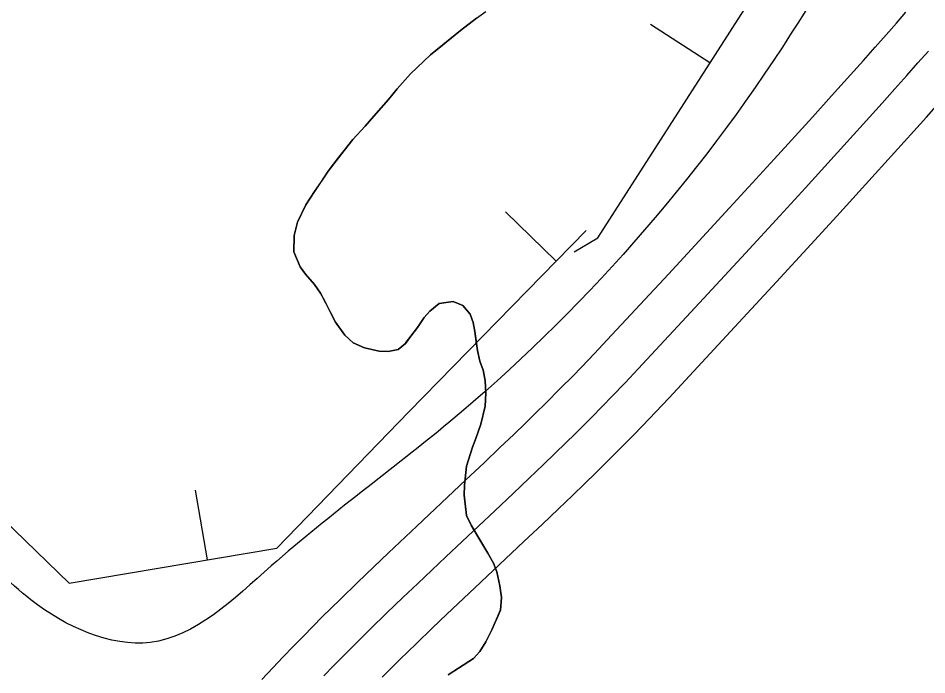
# Model space of a CAD drawing. Extents: x 3297735 to 3335592, y 670436 to 695807.
# Drawn here: x 3317033.9 to 3317355.3, y 692061.9 to 692294.3 of the extents above; entities that cross this region are included whole.
import ezdxf

# ---------------------------------------------------------------- set-up
doc = ezdxf.new("R2010")
doc.units = 0
for name, color, linetype in [('V-BORW-LINE', 7, 'Continuous'), ('V-RIVR-EDGE', 7, 'Continuous'), ('V-ROAD-CNTR', 7, 'Continuous'), ('V-SITE-VEGE', 7, 'Continuous'), ('V-TOPO-SHOR', 7, 'Continuous'), ('V-WETL-SWMP', 7, 'Continuous')]:
    doc.layers.add(name, color=color, linetype=linetype)

msp = doc.modelspace()

# ---------------------------------------------------------------- linework, layer by layer
at = {"layer": 'V-BORW-LINE'}
for p, q in [((3317278.58, 692278.57), (3317257.53, 692292.06)), ((3317224.17, 692208.3), (3317206.28, 692225.77)), ((3317100.8, 692102.57), (3317096.64, 692127.22))]:
    msp.add_line(p, q, dxfattribs=at)
msp.add_lwpolyline([(3317230.56, 692211.62), (3317238.9, 692216.61), (3317300.79, 692313.25), (3317351, 692404.9), (3317386.23, 692504.07), (3317391.43, 692594.12), (3317350.78, 692682.56), (3317246.52, 692644.36), (3317144.73, 692594.47), (3317028.84, 692577.96), (3316987.25, 692613.88), (3317076.69, 692732.98), (3317109.39, 692819.66), (3316991.76, 692770.63), (3316894.01, 692662.37), (3316820.48, 692576.59), (3316735.95, 692420.79), (3316799.78, 692262.27), (3316912.16, 692202.91), (3316982.08, 692161.95), (3317051.94, 692094.31), (3317125.31, 692106.71), (3317172.09, 692155.01), (3317234.74, 692219.12)], dxfattribs=at)
msp.add_spline([(3317370.79, 692407.59), (3317421.45, 692521.68), (3317431.83, 692556.17), (3317438.86, 692610.37), (3317421.07, 692645.27), (3317380.99, 692664.47), (3317332.27, 692677.5), (3317285.76, 692673.88), (3317134.66, 692599.82), (3317097.14, 692591.64), (3317050.06, 692594.75), (3317013.43, 692582.69), (3316981, 692563.76), (3316945.8, 692546.96), (3316941.06, 692597.22), (3316967.35, 692641.64), (3317067.36, 692737.92), (3317132.75, 692809.2), (3317100.66, 692834.16), (3317054.01, 692826.91), (3317013.32, 692814.73), (3316984.22, 692791.33), (3316903.05, 692694.17), (3316870.45, 692649.44), (3316746.62, 692491.64), (3316723.23, 692446.34), (3316732.87, 692404.98), (3316762.03, 692332.15), (3316812.28, 692242.43), (3316850.17, 692216.89), (3316937.74, 692153.42), (3316979.98, 692128.75), (3317016.16, 692108.15), (3317038.4, 692088.38), (3317080.6, 692073.33), (3317123.42, 692100.39), (3317186.25, 692151.2), (3317307.36, 692288.97), (3317370.79, 692407.59)], degree=3, dxfattribs=at)
at = {"layer": 'V-RIVR-EDGE'}
msp.add_spline([(3319555.14, 694014.55), (3319548.52, 694002.76), (3319539.36, 693985.79), (3319509.78, 693923.27), (3319496.46, 693903), (3319479.41, 693878.17), (3319464.01, 693854.58), (3319445.27, 693818.98), (3319424.44, 693775.51), (3319406.53, 693740.74), (3319395.69, 693713), (3319386.52, 693693.13), (3319372.79, 693671.61), (3319340.34, 693621.53), (3319316.61, 693580.14), (3319295.79, 693542.89), (3319282.06, 693520.96), (3319271.65, 693502.33), (3319267.89, 693489.49), (3319259.98, 693475.83), (3319250.42, 693465.08), (3319246.25, 693454.32), (3319237.93, 693442.32), (3319231.68, 693428.65), (3319225.43, 693414.99), (3319219.61, 693410.03), (3319205.47, 693391.42), (3319185.09, 693363.28), (3319164.7, 693327.69), (3319143.08, 693301.21), (3319109.39, 693253.21), (3319083.6, 693218.46), (3319061.14, 693187.85), (3319039.52, 693157.64), (3319018.29, 693123.29), (3318994.59, 693091.02), (3318949.68, 693031.86), (3318931.37, 693004.55), (3318913.08, 692981.38), (3318902.25, 692962.76), (3318892.68, 692944.55), (3318876.03, 692916.4), (3318861.86, 692887.84), (3318841.46, 692848.51), (3318822.29, 692807.53), (3318806.46, 692774.41), (3318803.1, 692758.66), (3318804.31, 692744.98), (3318808.02, 692734.61), (3318808.84, 692730.46), (3318817.11, 692725.47), (3318826.63, 692719.23), (3318832.83, 692713), (3318835.72, 692705.53), (3318835.27, 692692.27), (3318829.85, 692681.5), (3318819.88, 692669.09), (3318809.47, 692651.3), (3318783.24, 692602.87), (3318768.67, 692580.52), (3318760.79, 692575.98), (3318753.73, 692573.1), (3318747.11, 692573.94), (3318739.24, 692579.76), (3318735.53, 692585.58), (3318730.56, 692588.49), (3318721.44, 692588.1), (3318700.27, 692573.64), (3318679.48, 692549.66), (3318660.76, 692522.35), (3318646.6, 692493.37), (3318637.03, 692477.64), (3318624.96, 692456.95), (3318607.08, 692434.19), (3318599.98, 692413.49), (3318583.3, 692372.49), (3318565.82, 692342.28), (3318547.09, 692313.73), (3318534.2, 692295.52), (3318512.56, 692258.69), (3318488.02, 692224.76), (3318446.4, 692155.23), (3318418.11, 692112.61), (3318397.31, 692084.47), (3318386.91, 692066.68), (3318376.5, 692048.05), (3318354.44, 692011.22), (3318333.22, 691976.45), (3318316.13, 691940.02), (3318301.57, 691917.67), (3318275.38, 691884.99), (3318265.81, 691873), (3318250.82, 691844.85), (3318236.64, 691808.41), (3318222.07, 691781.09), (3318194.96, 691714.01), (3318179.96, 691684.2), (3318162.07, 691654.82), (3318140.84, 691619.64), (3318130.44, 691603.92), (3318120.89, 691595.24), (3318105.09, 691577.87), (3318090.12, 691558.42), (3318067.68, 691532.37), (3318043.56, 691501.75), (3318020.26, 691465.75), (3317998.21, 691433.06), (3317973.66, 691392.92), (3317962.42, 691371.81), (3317929.95, 691315.1), (3317907.9, 691282.41), (3317889.2, 691263.39), (3317870.48, 691238.16), (3317844.7, 691202.99), (3317833.05, 691186.02), (3317808.09, 691148.78), (3317780.64, 691109.47), (3317756.1, 691076.38), (3317731.98, 691045.35), (3317684.57, 690978.73), (3317668.76, 690954.73), (3317646.3, 690922.04), (3317635.48, 690907.15), (3317629.25, 690900.53), (3317620.1, 690889.36), (3317608.46, 690874.47), (3317601.4, 690867.03), (3317592.67, 690860.42), (3317585.59, 690845.93), (3317576.86, 690836), (3317565.64, 690821.11), (3317549.42, 690801.25), (3317522.4, 690767.75), (3317502.45, 690745), (3317489.97, 690727.62), (3317482.47, 690713.55), (3317479.54, 690701.12), (3317475.78, 690689.94), (3317474.94, 690683.31), (3317467.87, 690674.21), (3317451.65, 690653.94), (3317427.54, 690622.91), (3317406.33, 690593.95), (3317381.8, 690564.58), (3317328.18, 690504.62), (3317308.23, 690483.11), (3317290.78, 690466.16), (3317272.5, 690446.31), (3317248.81, 690422.74), (3317230.94, 690402.48), (3317202.23, 690356.54), (3317170.21, 690314.34), (3317129.47, 690266.36), (3317099.12, 690227.48), (3317085.82, 690212.59), (3317074.19, 690204.33), (3317063.38, 690189.85), (3317045.08, 690163.78), (3317020.95, 690128.61), (3316996.82, 690093.85), (3316970.63, 690059.1), (3316926.98, 690008.23), (3316891.65, 689970.6), (3316861.71, 689930.05), (3316828.03, 689887.86), (3316809.31, 689860.13), (3316797.25, 689841.93), (3316783.53, 689825.38), (3316737.37, 689762.08), (3316714.9, 689728.98), (3316681.64, 689687.61), (3316661.69, 689665.69), (3316647.97, 689646.66), (3316619.68, 689606.11), (3316602.63, 689581.28), (3316583.49, 689551.9), (3316563.93, 689519.62), (3316547.71, 689499.35), (3316541.89, 689491.9), (3316538.57, 689488.6), (3316532.31, 689474.1), (3316523.16, 689461.28), (3316509.03, 689445.15), (3316500.29, 689431.49), (3316493.22, 689419.9), (3316485.73, 689407.9), (3316486.11, 689397.12), (3316486.48, 689375.57), (3316487.29, 689371.01), (3316491.44, 689370.17), (3316493.5, 689366.43), (3316494.29, 689352.75), (3316496.75, 689341.56), (3316502.54, 689336.57), (3316504.2, 689334.08), (3316504.18, 689328.69), (3316501.27, 689325.8), (3316488.83, 689321.27), (3316487.17, 689319.61), (3316487.16, 689316.71), (3316492.96, 689316.7), (3316502.08, 689318.33), (3316508.3, 689318.32), (3316513.27, 689314.99), (3316516.58, 689314.98), (3316524.87, 689314.55), (3316535.62, 689303.33), (3316544.71, 689293.36), (3316545.54, 689290.04), (3316543.46, 689287.97), (3316525.66, 689296.72), (3316509.92, 689304.22), (3316502.06, 689307.14), (3316490.45, 689308.41), (3316482.58, 689308.02), (3316478.02, 689308.03), (3316473.47, 689311.77), (3316449.46, 689323.85), (3316424.59, 689324.74), (3316401.79, 689323.14), (3316381.47, 689318.22), (3316366.54, 689316.18), (3316352.85, 689311.24), (3316334.16, 689295.54), (3316302.2, 689277.79), (3316275.21, 689257.14), (3316266.49, 689249.28), (3316249.02, 689224.04), (3316230.28, 689191.76), (3316217.78, 689162.78), (3316200.69, 689125.93), (3316182.37, 689092.82), (3316162.8, 689054.73), (3316141.17, 689024.94), (3316114.57, 688996.41), (3316081.77, 688971.62), (3316036.89, 688926.14), (3316007.39, 688897.61), (3315987.04, 688880.67), (3315970.01, 688865.79), (3315959.63, 688858.77), (3315957.13, 688852.14), (3315955.46, 688848.42), (3315953.91, 688835.53)], degree=3, dxfattribs=at)
at = {"layer": 'V-ROAD-CNTR'}
for points in [[(3317120.12, 692060.26), (3317123.95, 692064.36), (3317127.65, 692068.26), (3317131.25, 692071.99), (3317134.75, 692075.57), (3317138.14, 692079.02), (3317141.46, 692082.34), (3317147.86, 692088.67), (3317153.9, 692094.55), (3317159.57, 692100.01), (3317164.89, 692105.09), (3317174.85, 692114.51), (3317192.21, 692130.84), (3317198.66, 692136.95), (3317204.28, 692142.29), (3317209.16, 692146.98), (3317213.4, 692151.09), (3317217.09, 692154.69), (3317220.3, 692157.85), (3317225.89, 692163.43), (3317230.03, 692167.64), (3317233.1, 692170.79), (3317237.7, 692175.59), (3317242.26, 692180.44), (3317263.9, 692203.76), (3317280.1, 692221.3), (3317292.21, 692234.49), (3317301.28, 692244.4), (3317314.84, 692259.33), (3317321.6, 692266.81), (3317328.35, 692274.31), (3317332.85, 692279.34), (3317337.05, 692284.04), (3317340.94, 692288.43), (3317344.56, 692292.54), (3317347.92, 692296.4)], [(3317142.02, 692061.55), (3317145.45, 692065.07), (3317148.79, 692068.45), (3317152.04, 692071.71), (3317158.37, 692077.97), (3317164.33, 692083.78), (3317169.95, 692089.18), (3317175.22, 692094.22), (3317185.14, 692103.6), (3317202.5, 692119.93), (3317208.99, 692126.07), (3317214.64, 692131.45), (3317219.57, 692136.18), (3317223.86, 692140.33), (3317227.6, 692143.99), (3317230.86, 692147.2), (3317236.53, 692152.86), (3317240.75, 692157.14), (3317243.89, 692160.37), (3317248.58, 692165.26), (3317253.22, 692170.2), (3317274.9, 692193.57), (3317291.13, 692211.14), (3317303.27, 692224.36), (3317312.36, 692234.3), (3317325.96, 692249.26), (3317332.74, 692256.77), (3317339.51, 692264.29), (3317344.03, 692269.34), (3317348.25, 692274.06), (3317352.18, 692278.49), (3317355.85, 692282.66)], [(3317162.63, 692061.08), (3317168.88, 692067.26), (3317174.77, 692073), (3317180.33, 692078.35), (3317185.55, 692083.34), (3317195.44, 692092.69), (3317212.79, 692109.02), (3317219.31, 692115.18), (3317225.01, 692120.61), (3317229.98, 692125.38), (3317234.32, 692129.58), (3317238.11, 692133.28), (3317241.42, 692136.55), (3317247.17, 692142.29), (3317251.46, 692146.64), (3317254.68, 692149.95), (3317259.46, 692154.93), (3317264.18, 692159.96), (3317285.91, 692183.38), (3317302.17, 692200.98), (3317314.33, 692214.22), (3317323.45, 692224.19), (3317337.07, 692239.19), (3317343.88, 692246.72), (3317350.67, 692254.27), (3317355.21, 692259.33), (3317359.45, 692264.09)]]:
    msp.add_lwpolyline(points, dxfattribs=at)
at = {"layer": 'V-SITE-VEGE'}
for p, q in [((3317196, 692294.34), (3317190.34, 692289.93)), ((3317190.34, 692289.93), (3317179.77, 692281.32)), ((3317179.77, 692281.32), (3317172.68, 692274.65)), ((3317172.68, 692274.65), (3317167.97, 692269.34)), ((3317167.97, 692269.34), (3317164.9, 692265.55)), ((3317164.9, 692265.55), (3317159.65, 692259.67)), ((3317159.65, 692259.67), (3317156.58, 692256.07)), ((3317156.58, 692256.07), (3317152.23, 692251.32)), ((3317152.23, 692251.32), (3317149.16, 692247.53)), ((3317149.16, 692247.53), (3317143.57, 692240.15)), ((3317143.57, 692240.15), (3317138.72, 692232.98)), ((3317138.72, 692232.98), (3317135.67, 692228.26)), ((3317135.67, 692228.26), (3317132.66, 692222.06)), ((3317132.66, 692222.06), (3317131.47, 692217.39)), ((3317131.47, 692217.39), (3317131.42, 692211.62)), ((3317131.42, 692211.62), (3317133.59, 692206.29)), ((3317133.59, 692206.29), (3317135.51, 692203.73)), ((3317135.51, 692203.73), (3317138.75, 692200.09)), ((3317138.75, 692200.09), (3317140.87, 692196.98)), ((3317140.87, 692196.98), (3317146.12, 692186.7)), ((3317179.48, 692190.64), (3317182.76, 692193.32)), ((3317182.76, 692193.32), (3317187.76, 692194)), ((3317187.76, 692194), (3317191.14, 692192.59)), ((3317191.14, 692192.59), (3317193.81, 692189.49)), ((3317177.49, 692188.37), (3317179.48, 692190.64)), ((3317193.81, 692189.49), (3317194.81, 692186.54)), ((3317146.12, 692186.7), (3317149.39, 692182.13)), ((3317175.16, 692184.78), (3317177.49, 692188.37)), ((3317194.81, 692186.54), (3317195.44, 692183.4)), ((3317170.83, 692179.11), (3317175.16, 692184.78)), ((3317195.44, 692183.4), (3317196.34, 692176.73)), ((3317149.39, 692182.13), (3317152.43, 692179.42)), ((3317152.43, 692179.42), (3317156.37, 692177.65)), ((3317168.28, 692177), (3317170.83, 692179.11)), ((3317156.37, 692177.65), (3317161.6, 692176.47)), ((3317161.6, 692176.47), (3317164.76, 692176.36)), ((3317164.76, 692176.36), (3317168.28, 692177)), ((3317196.34, 692176.73), (3317197.18, 692172.85)), ((3317197.18, 692172.85), (3317198.36, 692169.72)), ((3317198.36, 692169.72), (3317199.01, 692166.02)), ((3317199.01, 692166.02), (3317199.3, 692161.57)), ((3317199.3, 692161.57), (3317199.04, 692156.92)), ((3317199.04, 692156.92), (3317197.51, 692150.56)), ((3317197.51, 692150.56), (3317195.77, 692145.5)), ((3317195.77, 692145.5), (3317194.54, 692142.5)), ((3317194.54, 692142.5), (3317192.47, 692135.76)), ((3317192.47, 692135.76), (3317191.7, 692129.06)), ((3317191.7, 692129.06), (3317191.6, 692125.52)), ((3317191.6, 692125.52), (3317192.51, 692118.3)), ((3317192.51, 692118.3), (3317194.08, 692114.81)), ((3317194.08, 692114.81), (3317200.07, 692104.91)), ((3317200.07, 692104.91), (3317202.01, 692101.43)), ((3317202.01, 692101.43), (3317203.2, 692098.3)), ((3317203.2, 692098.3), (3317204.24, 692093.31)), ((3317204.24, 692093.31), (3317204.9, 692089.23)), ((3317204.9, 692089.23), (3317204.44, 692084.76)), ((3317204.44, 692084.76), (3317201.45, 692077.82)), ((3317201.45, 692077.82), (3317199.32, 692073.5)), ((3317199.32, 692073.5), (3317197.17, 692070.1)), ((3317197.17, 692070.1), (3317195, 692067.63)), ((3317195, 692067.63), (3317186.03, 692061.85))]:
    msp.add_line(p, q, dxfattribs=at)
at = {"layer": 'V-TOPO-SHOR'}
for points in [[(3317195.44, 692183.4), (3317194.81, 692186.54), (3317193.81, 692189.49), (3317191.14, 692192.59), (3317187.76, 692194), (3317182.76, 692193.32), (3317179.48, 692190.64), (3317177.49, 692188.37), (3317175.16, 692184.78), (3317172.81, 692181.75), (3317170.83, 692179.11), (3317168.28, 692177), (3317164.76, 692176.36), (3317161.6, 692176.47), (3317156.37, 692177.65), (3317152.43, 692179.42), (3317149.39, 692182.13), (3317146.12, 692186.7), (3317144.57, 692189.64), (3317142.42, 692194.05), (3317140.87, 692196.98), (3317138.75, 692200.09), (3317135.51, 692203.73), (3317133.59, 692206.29), (3317131.42, 692211.62), (3317131.47, 692217.39), (3317132.66, 692222.06), (3317135.67, 692228.26), (3317138.72, 692232.98), (3317140.88, 692236.19), (3317143.57, 692240.15), (3317147.36, 692245.07), (3317149.16, 692247.53), (3317152.23, 692251.32), (3317156.58, 692256.07), (3317159.65, 692259.67), (3317164.9, 692265.55), (3317167.97, 692269.34), (3317172.68, 692274.65), (3317179.77, 692281.32), (3317183.96, 692284.76), (3317190.34, 692289.93), (3317196, 692294.34), (3317199.29, 692296.64)], [(3317186.03, 692061.85), (3317189.69, 692064.17), (3317195, 692067.63), (3317197.17, 692070.1), (3317199.32, 692073.5), (3317201.45, 692077.82), (3317203.03, 692081.57), (3317204.44, 692084.76), (3317204.9, 692089.23), (3317204.24, 692093.31), (3317203.2, 692098.3), (3317202.01, 692101.43), (3317200.07, 692104.91), (3317196.79, 692110.22), (3317194.08, 692114.81), (3317192.51, 692118.3), (3317191.6, 692125.52), (3317191.7, 692129.06), (3317192.47, 692135.76), (3317194.54, 692142.5), (3317195.77, 692145.5), (3317197.51, 692150.56), (3317199.04, 692156.92), (3317199.3, 692161.57), (3317199.01, 692166.02), (3317198.36, 692169.72), (3317197.18, 692172.85), (3317196.34, 692176.73), (3317195.9, 692179.88), (3317195.44, 692183.4)]]:
    msp.add_lwpolyline(points, dxfattribs=at)
at = {"layer": 'V-WETL-SWMP'}
for p, q in [((3317195.99, 692294.34), (3317190.33, 692289.93)), ((3317190.33, 692289.93), (3317179.76, 692281.32)), ((3317179.76, 692281.32), (3317172.67, 692274.65)), ((3317172.67, 692274.65), (3317167.96, 692269.34)), ((3317167.96, 692269.34), (3317164.89, 692265.55)), ((3317164.89, 692265.55), (3317159.64, 692259.67)), ((3317159.64, 692259.67), (3317156.57, 692256.07)), ((3317156.57, 692256.07), (3317152.22, 692251.32)), ((3317152.22, 692251.32), (3317149.15, 692247.53)), ((3317149.15, 692247.53), (3317143.56, 692240.16)), ((3317143.56, 692240.16), (3317138.72, 692232.98)), ((3317138.72, 692232.98), (3317135.67, 692228.27)), ((3317135.67, 692228.27), (3317132.65, 692222.06)), ((3317132.65, 692222.06), (3317131.46, 692217.39)), ((3317131.46, 692217.39), (3317131.41, 692211.63)), ((3317131.41, 692211.63), (3317133.58, 692206.29)), ((3317133.58, 692206.29), (3317135.5, 692203.74)), ((3317135.5, 692203.74), (3317138.74, 692200.1)), ((3317138.74, 692200.1), (3317140.86, 692196.99)), ((3317140.86, 692196.99), (3317146.12, 692186.71)), ((3317179.47, 692190.65), (3317182.75, 692193.32)), ((3317182.75, 692193.32), (3317187.75, 692194)), ((3317187.75, 692194), (3317191.13, 692192.59)), ((3317191.13, 692192.59), (3317193.8, 692189.5)), ((3317177.48, 692188.37), (3317179.47, 692190.65)), ((3317193.8, 692189.5), (3317194.8, 692186.55)), ((3317146.12, 692186.71), (3317149.38, 692182.14)), ((3317175.15, 692184.78), (3317177.48, 692188.37)), ((3317194.8, 692186.55), (3317195.43, 692183.4)), ((3317170.82, 692179.11), (3317175.15, 692184.78)), ((3317195.43, 692183.4), (3317196.33, 692176.73)), ((3317149.38, 692182.14), (3317152.42, 692179.42)), ((3317152.42, 692179.42), (3317156.36, 692177.66)), ((3317168.27, 692177.01), (3317170.82, 692179.11)), ((3317156.36, 692177.66), (3317161.59, 692176.48)), ((3317161.59, 692176.48), (3317164.75, 692176.37)), ((3317164.75, 692176.37), (3317168.27, 692177.01)), ((3317196.33, 692176.73), (3317197.17, 692172.85)), ((3317197.17, 692172.85), (3317198.35, 692169.72)), ((3317198.35, 692169.72), (3317199, 692166.02)), ((3317199, 692166.02), (3317199.29, 692161.57)), ((3317199.29, 692161.57), (3317199.03, 692156.92)), ((3317199.03, 692156.92), (3317197.5, 692150.56)), ((3317197.5, 692150.56), (3317195.76, 692145.51)), ((3317195.76, 692145.51), (3317194.53, 692142.5)), ((3317194.53, 692142.5), (3317192.46, 692135.77)), ((3317192.46, 692135.77), (3317191.69, 692129.06)), ((3317191.69, 692129.06), (3317191.59, 692125.53)), ((3317191.59, 692125.53), (3317192.5, 692118.3)), ((3317192.5, 692118.3), (3317194.07, 692114.81)), ((3317194.07, 692114.81), (3317200.06, 692104.92)), ((3317200.06, 692104.92), (3317202, 692101.43)), ((3317202, 692101.43), (3317203.19, 692098.3)), ((3317203.19, 692098.3), (3317204.23, 692093.31)), ((3317204.23, 692093.31), (3317204.89, 692089.24)), ((3317204.89, 692089.24), (3317204.43, 692084.77)), ((3317204.43, 692084.77), (3317201.44, 692077.82)), ((3317201.44, 692077.82), (3317199.31, 692073.5)), ((3317199.31, 692073.5), (3317197.16, 692070.1)), ((3317197.16, 692070.1), (3317194.99, 692067.64)), ((3317194.99, 692067.64), (3317186.02, 692061.85))]:
    msp.add_line(p, q, dxfattribs=at)

doc.saveas('drawing.dxf')
